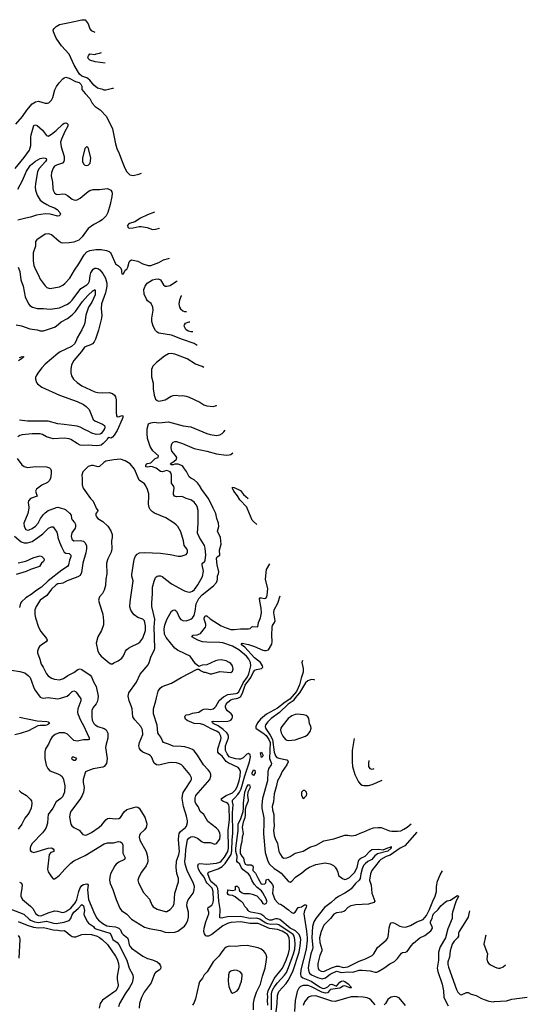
# Model space of a CAD drawing. Header units: inches. Extents: x 1173000 to 1307049, y 522583 to 678455.
# Tile 597 of 617: x 1264074 to 1270410, y 613800 to 626100. Entities that reach past the tile are written whole.
import ezdxf

# ---------------------------------------------------------------- set-up
doc = ezdxf.new("R2010")
doc.units = ezdxf.units.IN
doc.header["$MEASUREMENT"] = 0
for name, color, linetype in [('B2661', 7, 'Continuous'), ('B2662', 7, 'Continuous'), ('B2671', 7, 'Continuous')]:
    doc.layers.add(name, color=color, linetype=linetype)

msp = doc.modelspace()

# ---------------------------------------------------------------- linework, layer by layer
at = {"layer": 'B2661', "color": 5}
for points, elevation in [([(1263869, 617989), (1264077, 617957), (1264139, 617939), (1264184, 617904), (1264204, 617884), (1264246, 617766), (1264264, 617730), (1264330, 617639), (1264350, 617628), (1264370, 617624), (1264430, 617633), (1264550, 617618), (1264583, 617623), (1264665, 617650), (1264693, 617670), (1264730, 617709), (1264750, 617716), (1264770, 617708), (1264778, 617698), (1264829, 617630), (1264835, 617615), (1264836, 617590), (1264801, 617490), (1264796, 617450), (1264799, 617430), (1264831, 617350), (1264875, 617275), (1264910, 617190), (1264942, 617130), (1264942, 617110), (1264930, 617103), (1264870, 617102), (1264790, 617089), (1264770, 617090), (1264750, 617097), (1264670, 617173), (1264631, 617190), (1264610, 617193), (1264568, 617190), (1264515, 617170), (1264478, 617142), (1264456, 617110), (1264435, 617050), (1264397, 616990), (1264386, 616954), (1264388, 616870), (1264406, 616786), (1264424, 616744), (1264450, 616715), (1264550, 616680), (1264583, 616663), (1264605, 616645), (1264621, 616610), (1264638, 616530), (1264632, 616452), (1264607, 616390), (1264589, 616370), (1264530, 616330), (1264489, 616250), (1264431, 616170), (1264423, 616130), (1264419, 616061), (1264403, 616010), (1264384, 615976), (1264357, 615943), (1264230, 615810), (1264209, 615770), (1264203, 615750), (1264204, 615730), (1264210, 615716), (1264230, 615703), (1264250, 615697), (1264430, 615751), (1264470, 615753), (1264490, 615743), (1264501, 615730), (1264498, 615710), (1264463, 615697), (1264441, 615670), (1264421, 615490), (1264430, 615456), (1264470, 615391), (1264490, 615368), (1264508, 615368), (1264530, 615379), (1264570, 615413), (1264637, 615490), (1264710, 615562), (1264750, 615594), (1264890, 615661), (1265130, 615805), (1265170, 615817), (1265243, 615816), (1265305, 615835), (1265330, 615830), (1265351, 615811), (1265359, 615790), (1265362, 615690), (1265389, 615630), (1265382, 615610), (1265375, 615605), (1265310, 615576), (1265277, 615550), (1265260, 615530), (1265208, 615430), (1265197, 615390), (1265193, 615350), (1265201, 615310), (1265235, 615235), (1265278, 615110), (1265323, 615003), (1265346, 614970), (1265410, 614925), (1265470, 614864), (1265630, 614765), (1265689, 614749), (1265830, 614720), (1265890, 614702), (1265930, 614697), (1266010, 614700), (1266046, 614714), (1266130, 614776), (1266150, 614804), (1266171, 614850), (1266179, 614890), (1266181, 614950), (1266161, 615030), (1266162, 615070), (1266175, 615105), (1266227, 615170), (1266237, 615190), (1266250, 615230), (1266254, 615270), (1266245, 615310), (1266163, 615470), (1266137, 615550), (1266136, 615590), (1266144, 615650), (1266147, 615733), (1266170, 615853), (1266185, 615875), (1266209, 615891), (1266230, 615896), (1266250, 615894), (1266295, 615875), (1266350, 615830), (1266370, 615821), (1266450, 615822), (1266510, 615802), (1266530, 615810), (1266570, 615865), (1266574, 615910), (1266570, 615944), (1266550, 615981), (1266530, 616001), (1266423, 616083), (1266370, 616170), (1266327, 616210), (1266301, 616270), (1266273, 616310), (1266265, 616330), (1266263, 616377), (1266273, 616410), (1266445, 616610), (1266459, 616650), (1266459, 616670), (1266446, 616706), (1266428, 616730), (1266368, 616790), (1266292, 616912), (1266250, 616968), (1266230, 616983), (1266190, 617001), (1266136, 617016), (1266090, 617022), (1265990, 617024), (1265930, 617050), (1265868, 617070), (1265855, 617090), (1265836, 617136), (1265809, 617169), (1265798, 617190), (1265788, 617288), (1265744, 617430), (1265742, 617490), (1265774, 617590), (1265780, 617630), (1265804, 617710), (1265825, 617750), (1265851, 617770), (1265970, 617812), (1266090, 617883), (1266290, 617987), (1266310, 617987), (1266331, 617970), (1266370, 617951), (1266390, 617951), (1266450, 617930), (1266470, 617930), (1266570, 617958), (1266710, 617944), (1266730, 617961), (1266738, 617990), (1266731, 618030), (1266710, 618057), (1266690, 618072), (1266650, 618090), (1266590, 618102), (1266550, 618100), (1266516, 618090), (1266410, 618040), (1266350, 618036), (1266310, 618022), (1266305, 618025), (1266270, 618053), (1266203, 618150), (1266137, 618177), (1266044, 618224), (1266010, 618248), (1265902, 618382), (1265882, 618422), (1265878, 618490), (1265885, 618535), (1265912, 618608), (1265970, 618710), (1265990, 618725), (1266010, 618728), (1266020, 618720), (1266031, 618711), (1266070, 618626), (1266087, 618607), (1266110, 618596), (1266150, 618591), (1266190, 618601), (1266210, 618612), (1266230, 618627), (1266250, 618658), (1266263, 618710), (1266275, 618805), (1266308, 618870), (1266350, 618917), (1266491, 619029), (1266530, 619071), (1266540, 619090), (1266544, 619110), (1266542, 619150), (1266557, 619183), (1266559, 619201), (1266539, 619290), (1266530, 619370), (1266538, 619390), (1266570, 619410), (1266568, 619472), (1266587, 619550), (1266579, 619630), (1266541, 619710), (1266560, 619770), (1266557, 619810), (1266535, 619870), (1266521, 619930), (1266489, 620000)], 920), ([(1264186, 620000), (1264176, 619930), (1264126, 619810), (1264130, 619770), (1264150, 619730), (1264170, 619725), (1264190, 619728), (1264230, 619746), (1264270, 619774), (1264303, 619810), (1264335, 619870), (1264370, 619918), (1264390, 619940), (1264430, 619970), (1264514, 620000)], 940), ([(1264591, 620000), (1264624, 619990), (1264650, 619976), (1264697, 619937), (1264715, 619910), (1264722, 619870), (1264730, 619853), (1264759, 619819), (1264770, 619793), (1264771, 619770), (1264764, 619750), (1264725, 619690), (1264718, 619650), (1264724, 619610), (1264750, 619590), (1264830, 619594), (1264870, 619585), (1264890, 619567), (1264907, 619527), (1264908, 619490), (1264898, 619442), (1264860, 619310), (1264847, 619193), (1264830, 619159), (1264801, 619139), (1264668, 619090), (1264610, 619062), (1264590, 619055), (1264550, 619051), (1264530, 619040), (1264470, 618985), (1264411, 618909), (1264328, 618850), (1264278, 618770), (1264263, 618730), (1264261, 618710), (1264263, 618670), (1264272, 618630), (1264310, 618510), (1264337, 618457), (1264410, 618370), (1264417, 618350), (1264405, 618330), (1264344, 618290), (1264322, 618270), (1264307, 618250), (1264296, 618210), (1264297, 618190), (1264325, 618110), (1264340, 618050), (1264368, 618010), (1264410, 617930), (1264430, 617903), (1264470, 617873), (1264510, 617860), (1264570, 617853), (1264620, 617870), (1264674, 617906), (1264750, 617944), (1264798, 617982), (1264830, 617992), (1264850, 617984), (1264952, 617910), (1264970, 617890), (1264996, 617830), (1265029, 617770), (1265051, 617650), (1265050, 617610), (1265042, 617578), (1265027, 617553), (1264990, 617508), (1264973, 617470), (1264974, 617390), (1264980, 617350), (1264998, 617310), (1265015, 617290), (1265050, 617270), (1265130, 617246), (1265151, 617230), (1265173, 617187), (1265174, 617126), (1265152, 617050), (1265146, 617010), (1265167, 616870), (1265156, 616810), (1265130, 616772), (1265110, 616761), (1264990, 616740), (1264922, 616718), (1264897, 616703), (1264889, 616691), (1264865, 616610), (1264866, 616570), (1264877, 616510), (1264870, 616449), (1264855, 616410), (1264823, 616357), (1264720, 616220), (1264704, 616190), (1264696, 616136), (1264713, 616050), (1264726, 616030), (1264750, 616010), (1264815, 615975), (1264862, 615922), (1264890, 615912), (1264910, 615916), (1264970, 615947), (1265066, 616014), (1265098, 616042), (1265150, 616106), (1265170, 616120), (1265194, 616126), (1265270, 616119), (1265310, 616123), (1265330, 616135), (1265376, 616204), (1265410, 616233), (1265527, 616267), (1265550, 616261), (1265563, 616250), (1265636, 616136), (1265658, 616070), (1265660, 616050), (1265653, 616007), (1265630, 615978), (1265579, 615930), (1265568, 615910), (1265563, 615890), (1265574, 615850), (1265654, 615710), (1265668, 615648), (1265673, 615590), (1265670, 615569), (1265652, 615530), (1265592, 615450), (1265560, 615390), (1265550, 615350), (1265556, 615316), (1265617, 615196), (1265692, 615112), (1265721, 615041), (1265738, 615018), (1265789, 614989), (1265890, 614960), (1265910, 614960), (1265950, 614986), (1265990, 615025), (1266002, 615058), (1266008, 615190), (1266054, 615330), (1266054, 615370), (1266034, 615434), (1266025, 615510), (1266032, 615590), (1266062, 615670), (1266069, 615710), (1266055, 615855), (1266058, 615910), (1266066, 615934), (1266082, 615958), (1266142, 616010), (1266154, 616026), (1266167, 616070), (1266168, 616092), (1266157, 616150), (1266118, 616270), (1266103, 616370), (1266104, 616410), (1266115, 616445), (1266137, 616483), (1266211, 616590), (1266217, 616610), (1266216, 616630), (1266197, 616670), (1266115, 616770), (1266094, 616790), (1266070, 616804), (1266030, 616818), (1265970, 616821), (1265930, 616817), (1265810, 616786), (1265781, 616790), (1265752, 616812), (1265720, 616890), (1265703, 616910), (1265682, 616922), (1265610, 616948), (1265585, 616970), (1265570, 616995), (1265561, 617030), (1265569, 617070), (1265609, 617170), (1265608, 617230), (1265586, 617270), (1265512, 617352), (1265487, 617390), (1265476, 617490), (1265465, 617530), (1265438, 617590), (1265427, 617650), (1265437, 617690), (1265530, 617825), (1265577, 617923), (1265678, 618042), (1265691, 618069), (1265715, 618150), (1265756, 618230), (1265762, 618250), (1265750, 618510), (1265759, 618610), (1265725, 618770), (1265722, 618810), (1265733, 618930), (1265730, 619010), (1265750, 619087), (1265768, 619132), (1265790, 619148), (1265808, 619152), (1265830, 619152), (1265850, 619146), (1265970, 619054), (1266112, 618972), (1266141, 618961), (1266190, 618950), (1266210, 618952), (1266230, 618960), (1266257, 618983), (1266298, 619042), (1266354, 619146), (1266369, 619210), (1266351, 619289), (1266352, 619308), (1266383, 619337), (1266390, 619350), (1266396, 619410), (1266390, 619499), (1266382, 619530), (1266316, 619630), (1266295, 619685), (1266302, 619810), (1266300, 619970), (1266294, 620000)], 940), ([(1265030, 620000), (1265048, 619970), (1265045, 619955), (1265025, 619930), (1265026, 619910), (1265033, 619890), (1265050, 619871), (1265110, 619830), (1265173, 619773), (1265210, 619715), (1265227, 619670), (1265227, 619630), (1265218, 619590), (1265222, 619490), (1265214, 619450), (1265174, 619366), (1265158, 619310), (1265162, 619178), (1265150, 619110), (1265146, 619030), (1265127, 618973), (1265106, 618934), (1265071, 618890), (1265059, 618850), (1265070, 618802), (1265112, 618672), (1265121, 618590), (1265121, 618539), (1265095, 618470), (1265048, 618392), (1265030, 618310), (1265050, 618211), (1265070, 618173), (1265090, 618151), (1265190, 618064), (1265210, 618055), (1265230, 618055), (1265250, 618064), (1265302, 618090), (1265350, 618126), (1265370, 618152), (1265394, 618210), (1265409, 618231), (1265430, 618250), (1265468, 618272), (1265550, 618308), (1265575, 618325), (1265610, 618376), (1265643, 618470), (1265643, 618530), (1265630, 618590), (1265610, 618612), (1265550, 618632), (1265504, 618664), (1265485, 618685), (1265462, 618722), (1265447, 618767), (1265451, 618829), (1265489, 619090), (1265472, 619150), (1265472, 619170), (1265497, 619330), (1265507, 619370), (1265521, 619399), (1265538, 619422), (1265570, 619441), (1265630, 619445), (1265830, 619435), (1265950, 619420), (1266050, 619399), (1266090, 619397), (1266150, 619419), (1266165, 619435), (1266170, 619450), (1266168, 619470), (1266158, 619490), (1266128, 619530), (1266117, 619590), (1266084, 619704), (1266047, 619767), (1266028, 619790), (1266001, 619810), (1265896, 619876), (1265756, 619936), (1265730, 619954), (1265702, 619982), (1265692, 620000)], 960), ([(1267034, 619793), (1266991, 619831), (1266976, 619850), (1266912, 620000)], 880), ([(1264008, 619648), (1264090, 619578), (1264130, 619565), (1264170, 619565), (1264230, 619583), (1264302, 619630), (1264363, 619677), (1264434, 619750), (1264470, 619765), (1264490, 619763), (1264510, 619740), (1264537, 619697), (1264546, 619670), (1264551, 619630), (1264570, 619573), (1264595, 619515), (1264630, 619450), (1264650, 619438), (1264690, 619430), (1264711, 619411), (1264712, 619390), (1264697, 619350), (1264684, 619290), (1264670, 619270), (1264598, 619222), (1264428, 619092), (1264345, 619010), (1264276, 618964), (1264230, 618926), (1264150, 618879), (1264094, 618830), (1264082, 618810), (1264070, 618759)], 920), ([(1264054, 619314), (1264150, 619335), (1264250, 619380), (1264330, 619402), (1264350, 619395), (1264375, 619370), (1264379, 619350), (1264369, 619331), (1264344, 619310), (1264319, 619270), (1264310, 619265), (1264210, 619230), (1264154, 619206), (1264030, 619170)], 880), ([(1267172, 613790), (1267165, 613850), (1267170, 613890), (1267168, 613930), (1267176, 613970), (1267250, 614122), (1267353, 614250), (1267399, 614350), (1267430, 614435), (1267440, 614490), (1267441, 614590), (1267436, 614630), (1267429, 614650), (1267415, 614670), (1267391, 614690), (1267350, 614714), (1267290, 614733), (1267190, 614748), (1267050, 614809), (1266950, 614810), (1266830, 614830), (1266710, 614821), (1266669, 614809), (1266610, 614781), (1266470, 614674), (1266430, 614653), (1266410, 614652), (1266396, 614656), (1266379, 614679), (1266373, 614710), (1266376, 614750), (1266395, 614830), (1266434, 614930), (1266434, 614950), (1266424, 614990), (1266428, 615010), (1266470, 615040), (1266490, 615070), (1266493, 615107), (1266489, 615210), (1266475, 615250), (1266412, 615312), (1266401, 615330), (1266378, 615390), (1266327, 615450), (1266305, 615490), (1266296, 615530), (1266307, 615553), (1266322, 615558), (1266410, 615552), (1266530, 615563), (1266570, 615576), (1266590, 615590), (1266630, 615638), (1266671, 615709), (1266681, 615750), (1266677, 615970), (1266694, 616110), (1266689, 616269), (1266684, 616290), (1266672, 616310), (1266650, 616323), (1266614, 616334), (1266591, 616350), (1266592, 616370), (1266650, 616407), (1266730, 616440), (1266770, 616485), (1266793, 616530), (1266814, 616590), (1266825, 616650), (1266828, 616710), (1266819, 616739), (1266800, 616760), (1266676, 616816), (1266650, 616833), (1266601, 616901), (1266565, 616930), (1266548, 616950), (1266545, 616990), (1266586, 617110), (1266589, 617130), (1266586, 617150), (1266562, 617190), (1266530, 617214), (1266463, 617243), (1266372, 617292), (1266330, 617304), (1266250, 617309), (1266165, 617345), (1266143, 617363), (1266134, 617390), (1266138, 617402), (1266150, 617416), (1266190, 617421), (1266230, 617438), (1266310, 617449), (1266350, 617480), (1266370, 617489), (1266410, 617491), (1266450, 617483), (1266490, 617493), (1266510, 617506), (1266520, 617520), (1266563, 617597), (1266617, 617643), (1266671, 617669), (1266770, 617681), (1266790, 617688), (1266810, 617705), (1266865, 617815), (1266916, 617890), (1266933, 617930), (1266959, 618030), (1266956, 618070), (1266934, 618110), (1266903, 618150), (1266810, 618229), (1266730, 618273), (1266610, 618315), (1266570, 618321), (1266410, 618324), (1266355, 618330), (1266299, 618350), (1266221, 618390), (1266240, 618410), (1266290, 618415), (1266329, 618431), (1266392, 618510), (1266399, 618530), (1266398, 618550), (1266377, 618610), (1266377, 618623), (1266390, 618655), (1266410, 618651), (1266450, 618615), (1266590, 618528), (1266650, 618502), (1266710, 618484), (1266750, 618481), (1266830, 618490), (1266929, 618491), (1266950, 618496), (1266970, 618515), (1266982, 618518), (1267045, 618515), (1267055, 618570), (1267079, 618630), (1267091, 618689), (1267088, 618750), (1267070, 618838), (1267068, 618872), (1267070, 618876), (1267090, 618878), (1267130, 618869), (1267147, 618873), (1267159, 618890), (1267163, 618910), (1267169, 618990), (1267141, 619110), (1267155, 619230), (1267196, 619302)], 880), ([(1267216, 613730), (1267217, 613930), (1267227, 613970), (1267250, 614013), (1267290, 614069), (1267378, 614162), (1267403, 614197), (1267430, 614258), (1267493, 614430), (1267506, 614490), (1267511, 614550), (1267509, 614610), (1267500, 614650), (1267487, 614670), (1267462, 614690), (1267310, 614791), (1267280, 614800), (1267210, 614795), (1267170, 614804), (1267139, 614819), (1267070, 614864), (1267030, 614874), (1266950, 614871), (1266830, 614895), (1266669, 614891), (1266590, 614876), (1266570, 614882), (1266577, 614990), (1266559, 615090), (1266553, 615210), (1266547, 615247), (1266533, 615273), (1266470, 615326), (1266450, 615350), (1266422, 615430), (1266430, 615450), (1266550, 615494), (1266599, 615521), (1266639, 615561), (1266713, 615670), (1266723, 615717), (1266725, 615855), (1266732, 615932), (1266728, 616190), (1266739, 616290), (1266729, 616330), (1266730, 616350), (1266761, 616379), (1266797, 616423), (1266816, 616450), (1266836, 616490), (1266885, 616655), (1266943, 616830), (1266954, 616890), (1266950, 616917), (1266930, 616934), (1266910, 616926), (1266861, 616879), (1266830, 616864), (1266810, 616861), (1266770, 616865), (1266710, 616882), (1266690, 616893), (1266662, 616930), (1266644, 616970), (1266641, 616990), (1266644, 617030), (1266678, 617130), (1266679, 617150), (1266673, 617173), (1266661, 617190), (1266612, 617232), (1266550, 617277), (1266489, 617310), (1266483, 617323), (1266471, 617330), (1266490, 617339), (1266550, 617335), (1266670, 617339), (1266690, 617342), (1266710, 617351), (1266724, 617370), (1266730, 617388), (1266729, 617410), (1266714, 617430), (1266666, 617466), (1266649, 617489), (1266642, 617510), (1266642, 617530), (1266649, 617551), (1266670, 617576), (1266710, 617602), (1266730, 617610), (1266797, 617623), (1266830, 617643), (1266853, 617687), (1266890, 617786), (1266957, 617883), (1266990, 617952), (1267010, 617973), (1267030, 617983), (1267090, 617996), (1267107, 618010), (1267103, 618030), (1267078, 618070), (1267005, 618130), (1266882, 618262), (1266841, 618290), (1266841, 618299), (1266850, 618310), (1266930, 618297), (1267004, 618270), (1267110, 618223), (1267130, 618218), (1267150, 618219), (1267178, 618230), (1267222, 618298), (1267227, 618333), (1267219, 618410), (1267223, 618510), (1267229, 618531), (1267256, 618570), (1267264, 618590), (1267245, 618690), (1267250, 618730), (1267297, 618810), (1267326, 618902)], 860), ([(1267604, 618094), (1267596, 618070), (1267614, 617994), (1267614, 617950), (1267586, 617874), (1267566, 617790), (1267530, 617709), (1267445, 617610), (1267386, 617574), (1267290, 617498), (1267156, 617424), (1267078, 617362), (1267042, 617318), (1267020, 617270), (1267022, 617250), (1267036, 617236), (1267110, 617193), (1267150, 617157), (1267184, 617110), (1267198, 617070), (1267197, 616970), (1267190, 616870), (1267217, 616810), (1267213, 616790), (1267184, 616750), (1267171, 616710), (1267166, 616590), (1267103, 616370), (1267095, 616290), (1267097, 616250), (1267121, 616130), (1267123, 616070), (1267116, 615930), (1267136, 615696), (1267171, 615590), (1267191, 615551), (1267250, 615497), (1267304, 615464), (1267337, 615437), (1267430, 615333), (1267450, 615326), (1267470, 615338), (1267517, 615390), (1267596, 615444), (1267650, 615489), (1267690, 615513), (1267770, 615546), (1267887, 615567), (1267950, 615556), (1267992, 615532), (1268010, 615515), (1268036, 615470), (1268044, 615450), (1268051, 615410), (1268104, 615370), (1268130, 615361), (1268150, 615362), (1268190, 615384), (1268254, 615446), (1268287, 615510), (1268303, 615590), (1268313, 615610), (1268330, 615624), (1268386, 615650), (1268450, 615717), (1268470, 615733), (1268550, 615737), (1268610, 615730), (1268670, 615755), (1268699, 615761), (1268712, 615770), (1268711, 615750), (1268670, 615715), (1268539, 615681), (1268505, 615655), (1268470, 615611), (1268418, 615582), (1268384, 615556), (1268366, 615534), (1268348, 615492), (1268331, 615430), (1268322, 615370), (1268310, 615349), (1268266, 615310), (1268210, 615244), (1268190, 615226), (1268130, 615188), (1268052, 615148), (1268010, 615119), (1267962, 615070), (1267880, 615010), (1267769, 614871), (1267745, 614830), (1267728, 614770), (1267721, 614630), (1267732, 614510), (1267730, 614490), (1267707, 614430), (1267681, 614310), (1267676, 614250), (1267682, 614210), (1267692, 614190), (1267716, 614170), (1267790, 614133), (1267850, 614118), (1267890, 614129), (1267950, 614175), (1268030, 614212), (1268090, 614199), (1268170, 614207), (1268230, 614203), (1268310, 614225), (1268350, 614228), (1268450, 614218), (1268510, 614202), (1268530, 614202), (1268550, 614209), (1268618, 614250), (1268694, 614306), (1268750, 614336), (1268788, 614372), (1268840, 614440), (1268850, 614447), (1268890, 614453), (1268910, 614460), (1268959, 614530), (1268990, 614565), (1269068, 614632), (1269130, 614658), (1269204, 614716), (1269226, 614750), (1269223, 614770), (1269200, 614810), (1269200, 614830), (1269223, 614877), (1269230, 614910), (1269240, 614930), (1269297, 614983), (1269330, 615029), (1269390, 615082), (1269410, 615093), (1269450, 615101), (1269530, 615157), (1269538, 615158), (1269550, 615150), (1269518, 615081), (1269477, 614950), (1269472, 614930), (1269470, 614870), (1269418, 614742), (1269387, 614630), (1269323, 614517), (1269302, 614450), (1269301, 614350), (1269285, 614250), (1269294, 614210), (1269347, 614050), (1269362, 613970), (1269368, 613890), (1269385, 613850), (1269422, 613782)], 860), ([(1267758, 617851), (1267750, 617854), (1267717, 617857), (1267690, 617851), (1267670, 617843), (1267643, 617817), (1267568, 617690), (1267511, 617630), (1267488, 617592), (1267426, 617550), (1267316, 617444), (1267211, 617369), (1267172, 617330), (1267143, 617290), (1267138, 617270), (1267142, 617250), (1267202, 617162), (1267229, 617109), (1267249, 616949), (1267265, 616905), (1267285, 616885), (1267310, 616874), (1267410, 616854), (1267416, 616850), (1267423, 616830), (1267406, 616790), (1267350, 616710), (1267324, 616650), (1267290, 616590), (1267276, 616516), (1267250, 616430), (1267240, 616330), (1267226, 616270), (1267229, 616230), (1267244, 616170), (1267244, 616090), (1267250, 616030), (1267243, 615970), (1267249, 615910), (1267261, 615870), (1267291, 615810), (1267310, 615710), (1267327, 615670), (1267350, 615640), (1267370, 615626), (1267410, 615631), (1267450, 615647), (1267510, 615687), (1267610, 615715), (1267697, 615763), (1267775, 615790), (1267870, 615844), (1267993, 615867), (1268134, 615914), (1268170, 615914), (1268210, 615903), (1268270, 615911), (1268322, 615938), (1268370, 615955), (1268443, 615990), (1268490, 616004), (1268550, 616010), (1268587, 616007), (1268688, 615968), (1268718, 615962), (1268790, 615962), (1268830, 615969), (1268870, 615987), (1268910, 616013), (1268960, 616056)], 880), ([(1264070, 617388), (1264290, 617343), (1264414, 617334), (1264429, 617330), (1264444, 617310), (1264419, 617290), (1264390, 617282), (1264330, 617282), (1264302, 617278), (1264184, 617216), (1264079, 617181), (1264013, 617167)], 880), ([(1268248, 617120), (1268222, 616970), (1268222, 616830), (1268229, 616770), (1268257, 616670), (1268301, 616581), (1268329, 616549), (1268350, 616537), (1268370, 616532), (1268426, 616534), (1268474, 616546), (1268597, 616598)], 920), ([(1268431, 616847), (1268427, 616810), (1268429, 616769), (1268445, 616745), (1268470, 616738), (1268490, 616742), (1268498, 616747)], 940), ([(1267274, 613706), (1267288, 613812), (1267290, 613910), (1267310, 613960), (1267399, 614061), (1267424, 614096), (1267482, 614210), (1267560, 614450), (1267575, 614530), (1267581, 614610), (1267577, 614630), (1267561, 614670), (1267539, 614699), (1267516, 614716), (1267450, 614750), (1267319, 614859), (1267290, 614869), (1267270, 614869), (1267250, 614865), (1267221, 614850), (1267190, 614849), (1267152, 614870), (1267122, 614902), (1267085, 614925), (1267050, 614935), (1266958, 614950), (1266938, 614958), (1266924, 614970), (1266912, 614992), (1266883, 615023), (1266863, 615063), (1266844, 615084), (1266829, 615090), (1266763, 615143), (1266730, 615158), (1266690, 615163), (1266675, 615170), (1266666, 615186), (1266670, 615231), (1266730, 615223), (1266766, 615230), (1266766, 615274), (1266790, 615274), (1266810, 615254), (1266811, 615230), (1266817, 615217), (1266850, 615191), (1266870, 615186), (1266944, 615184), (1266977, 615177), (1267035, 615155), (1267083, 615103), (1267110, 615058), (1267130, 615052), (1267155, 615065), (1267160, 615080), (1267162, 615090), (1267156, 615096), (1267154, 615110), (1267110, 615193), (1267090, 615217), (1267039, 615259), (1267001, 615301), (1266971, 615350), (1266948, 615410), (1266930, 615430), (1266861, 615481), (1266843, 615503), (1266820, 615550), (1266794, 615574), (1266786, 615590), (1266787, 615650), (1266771, 615710), (1266770, 615750), (1266799, 615970), (1266799, 616050), (1266808, 616072), (1266831, 616109), (1266863, 616210), (1266869, 616251), (1266869, 616311), (1266885, 616450), (1266910, 616517), (1266930, 616545), (1266941, 616541), (1266949, 616510), (1266921, 616450), (1266918, 616410), (1266927, 616350), (1266923, 616330), (1266896, 616270), (1266886, 616234), (1266889, 616169), (1266885, 616130), (1266865, 616075), (1266851, 616011), (1266861, 615930), (1266850, 615890), (1266846, 615830), (1266834, 615790), (1266825, 615730), (1266824, 615684), (1266845, 615650), (1266866, 615626), (1266875, 615585), (1266890, 615550), (1266910, 615544), (1266964, 615544), (1266983, 615530), (1266988, 615510), (1266982, 615490), (1266984, 615470), (1267018, 615438), (1267049, 615370), (1267086, 615306), (1267110, 615300), (1267135, 615305), (1267144, 615316), (1267150, 615354), (1267170, 615362), (1267230, 615298), (1267238, 615270), (1267229, 615190), (1267259, 615110), (1267290, 615072), (1267310, 615057), (1267331, 615050), (1267364, 615030), (1267399, 614999), (1267430, 614981), (1267465, 614945), (1267490, 614939), (1267511, 614949), (1267550, 615011), (1267590, 615019), (1267630, 615042), (1267650, 615041), (1267654, 615034), (1267650, 615010), (1267627, 614973), (1267619, 614930), (1267652, 614712), (1267661, 614630), (1267661, 614599), (1267649, 614490), (1267583, 614230), (1267578, 614178), (1267584, 614150), (1267609, 614129), (1267710, 614090), (1267817, 614017), (1267850, 614001), (1267870, 613998), (1267896, 614004), (1267921, 614019), (1267950, 614048), (1267970, 614050), (1268030, 614028), (1268070, 614075), (1268090, 614088), (1268110, 614093), (1268130, 614085), (1268175, 614055), (1268215, 614010), (1268210, 614005), (1268195, 614005), (1268130, 614030), (1268113, 614027), (1268070, 614003), (1267955, 613985), (1267943, 613977), (1267915, 613945), (1267890, 613939), (1267844, 613950), (1267717, 614017), (1267674, 614034), (1267610, 614036), (1267577, 614023), (1267558, 614002), (1267538, 613962), (1267514, 613846), (1267504, 613710)], 840), ([(1264067, 616470), (1264087, 616450), (1264157, 616410), (1264204, 616364), (1264221, 616341), (1264226, 616310), (1264217, 616250), (1264196, 616204), (1264175, 616170), (1264136, 616124), (1264099, 616050), (1264053, 615987)], 880), ([(1269030, 615951), (1269029, 615951), (1268880, 615780), (1268824, 615750), (1268697, 615663), (1268650, 615647), (1268580, 615610), (1268560, 615590), (1268470, 615470), (1268452, 615428), (1268442, 615350), (1268460, 615290), (1268469, 615190), (1268505, 615090), (1268495, 615070), (1268427, 615053), (1268270, 615041), (1268208, 615030), (1268170, 615010), (1268132, 614968), (1268120, 614960), (1268090, 614951), (1268030, 614942), (1267994, 614926), (1267952, 614870), (1267870, 614790), (1267836, 614710), (1267816, 614630), (1267822, 614570), (1267845, 614490), (1267845, 614470), (1267821, 614410), (1267795, 614310), (1267794, 614270), (1267798, 614250), (1267809, 614230), (1267835, 614215), (1267870, 614211), (1267966, 614254), (1268030, 614275), (1268056, 614276), (1268110, 614261), (1268171, 614269), (1268310, 614338), (1268390, 614368), (1268472, 614410), (1268494, 614430), (1268539, 614510), (1268650, 614601), (1268670, 614627), (1268679, 614670), (1268684, 614756), (1268698, 614802), (1268710, 614817), (1268730, 614820), (1268750, 614814), (1268818, 614778), (1268850, 614769), (1268890, 614765), (1268950, 614784), (1269030, 614829), (1269110, 614861), (1269150, 614910), (1269190, 614983), (1269230, 615090), (1269259, 615150), (1269275, 615210), (1269277, 615270), (1269290, 615339), (1269322, 615418), (1269353, 615468)], 880), ([(1264070, 615324), (1264094, 615314), (1264104, 615290), (1264101, 615250), (1264086, 615170), (1264086, 615150), (1264094, 615130), (1264109, 615109), (1264210, 615025), (1264236, 614996), (1264277, 614930), (1264310, 614908), (1264330, 614906), (1264350, 614910), (1264430, 614942), (1264510, 614966), (1264544, 614964), (1264606, 614946), (1264630, 614949), (1264650, 614959), (1264710, 615003), (1264772, 615070), (1264787, 615110), (1264810, 615210), (1264830, 615256), (1264850, 615284), (1264870, 615298), (1264910, 615307), (1264920, 615300), (1264927, 615287), (1264921, 615230), (1264934, 615110), (1265007, 614930), (1265037, 614877), (1265058, 614850), (1265110, 614810), (1265162, 614782), (1265190, 614775), (1265269, 614769), (1265313, 614753), (1265332, 614730), (1265349, 614690), (1265364, 614670), (1265420, 614630), (1265428, 614610), (1265442, 614542), (1265450, 614525), (1265470, 614502), (1265610, 614401), (1265670, 614373), (1265730, 614355), (1265790, 614330), (1265816, 614310), (1265829, 614290), (1265836, 614270), (1265830, 614243), (1265815, 614225), (1265770, 614196), (1265758, 614182), (1265715, 614070), (1265627, 613950), (1265594, 613886), (1265571, 613810), (1265565, 613750)], 880), ([(1263962, 614990), (1264127, 614927), (1264190, 614863), (1264209, 614849), (1264258, 614830), (1264310, 614822), (1264410, 614840), (1264495, 614815), (1264530, 614809), (1264630, 614825), (1264690, 614846), (1264710, 614870), (1264724, 614910), (1264749, 614950), (1264804, 614996), (1264850, 615046), (1264870, 615032), (1264876, 615010), (1264881, 614970), (1264876, 614930), (1264879, 614910), (1264919, 614830), (1264933, 614813), (1264968, 614790), (1264993, 614770), (1265007, 614750), (1265022, 614742), (1265197, 614690), (1265213, 614673), (1265238, 614610), (1265290, 614570), (1265309, 614549), (1265409, 614350), (1265438, 614250), (1265486, 614170), (1265492, 614130), (1265479, 614070), (1265446, 614010), (1265389, 613930), (1265321, 613810), (1265308, 613770)], 860), ([(1269688, 614967), (1269683, 614950), (1269673, 614890), (1269559, 614710), (1269552, 614690), (1269549, 614650), (1269539, 614630), (1269495, 614590), (1269472, 614550), (1269447, 614470), (1269440, 614390), (1269419, 614330), (1269418, 614298), (1269425, 614265), (1269526, 613986), (1269544, 613950), (1269570, 613923), (1269590, 613920), (1269650, 613946), (1269670, 613946), (1269710, 613927), (1269770, 613909), (1269830, 613876), (1269870, 613860), (1269930, 613840), (1269988, 613832), (1270000, 613833)], 880), ([(1264054, 614834), (1264167, 614787), (1264244, 614764), (1264310, 614756), (1264370, 614758), (1264410, 614752), (1264490, 614729), (1264548, 614728), (1264590, 614719), (1264630, 614721), (1264650, 614711), (1264703, 614663), (1264727, 614647), (1264750, 614641), (1264776, 614644), (1264850, 614673), (1264890, 614678), (1264970, 614670), (1265039, 614650), (1265070, 614635), (1265104, 614610), (1265170, 614546), (1265270, 614403), (1265290, 614364), (1265307, 614310), (1265312, 614270), (1265290, 614150), (1265290, 614110), (1265302, 614042), (1265302, 614030), (1265290, 613997), (1265272, 613970), (1265250, 613950), (1265109, 613850), (1265080, 613810), (1265065, 613750)], 840), ([(1264065, 614375), (1264078, 614610), (1264074, 614634), (1264060, 614660)], 840), ([(1269891, 614663), (1269889, 614650), (1269869, 614550), (1269912, 614430), (1269906, 614370), (1269914, 614330), (1269929, 614310), (1269950, 614295), (1270000, 614270)], 920), ([(1266990, 613732), (1266993, 613813), (1267005, 613875), (1267030, 613950), (1267081, 614050), (1267104, 614150), (1267136, 614250), (1267152, 614332), (1267157, 614390), (1267147, 614430), (1267122, 614462), (1267089, 614489), (1267050, 614506), (1266914, 614534), (1266830, 614531), (1266770, 614523), (1266690, 614527), (1266650, 614514), (1266630, 614497), (1266608, 614472), (1266559, 614401), (1266490, 614329), (1266415, 614205), (1266377, 614170), (1266355, 614125), (1266320, 614080), (1266308, 614052), (1266267, 613870), (1266250, 613824), (1266230, 613790)], 920), ([(1268510, 613795), (1268456, 613856), (1268438, 613870), (1268410, 613881), (1268361, 613890), (1268295, 613895), (1268210, 613892), (1268010, 613833), (1267970, 613839), (1267770, 613904), (1267710, 613900), (1267687, 613893), (1267664, 613876), (1267628, 613832), (1267610, 613787)], 860), ([(1268890, 613786), (1268810, 613879), (1268775, 613895), (1268750, 613897), (1268710, 613890), (1268690, 613878), (1268670, 613859), (1268641, 613810), (1268625, 613795)], 860)]:
    msp.add_lwpolyline(points, dxfattribs=dict(at, elevation=elevation))
for points, elevation in [([(1267543, 617423), (1267510, 617420), (1267470, 617404), (1267426, 617370), (1267346, 617270), (1267334, 617250), (1267329, 617230), (1267337, 617190), (1267357, 617150), (1267390, 617107), (1267410, 617099), (1267430, 617097), (1267510, 617104), (1267641, 617150), (1267670, 617170), (1267698, 617210), (1267710, 617250), (1267708, 617270), (1267690, 617310), (1267683, 617370), (1267672, 617392), (1267648, 617408), (1267616, 617416)], 920), ([(1264750, 616889), (1264730, 616888), (1264721, 616870), (1264730, 616861), (1264750, 616851), (1264770, 616852), (1264788, 616870)], 940), ([(1267090, 616884), (1267078, 616942), (1267090, 616950), (1267112, 616910), (1267110, 616899)], 840), ([(1266990, 616658), (1266975, 616675), (1266975, 616690), (1266990, 616728), (1267007, 616727), (1267013, 616690)], 840), ([(1267610, 616472), (1267591, 616450), (1267591, 616410), (1267610, 616371), (1267630, 616384), (1267652, 616410), (1267657, 616430), (1267655, 616450), (1267631, 616471)], 920), ([(1266750, 614227), (1266710, 614216), (1266690, 614199), (1266679, 614170), (1266674, 614090), (1266683, 614023), (1266712, 613950), (1266730, 613941), (1266750, 613947), (1266789, 613970), (1266810, 613998), (1266844, 614090), (1266852, 614150), (1266850, 614175), (1266825, 614205), (1266790, 614222)], 940)]:
    msp.add_lwpolyline(points, close=True, dxfattribs=dict(at, elevation=elevation))
at = {"layer": 'B2662', "color": 5}
for points, elevation in [([(1265244, 625242), (1265230, 625240), (1265150, 625218), (1265130, 625220), (1265110, 625229), (1265045, 625244), (1265001, 625281), (1264950, 625345), (1264930, 625363), (1264910, 625374), (1264850, 625395), (1264819, 625419), (1264754, 625534), (1264690, 625670), (1264595, 625775), (1264530, 625870), (1264494, 625950), (1264493, 625970), (1264505, 625990), (1264530, 626016), (1264570, 626039), (1264610, 626050), (1264696, 626064), (1264850, 626100), (1264890, 626099), (1264928, 626050), (1264950, 625987), (1264965, 625965), (1265010, 625944), (1265011, 625944)], 980), ([(1265139, 625559), (1265014, 625574), (1264950, 625594), (1264931, 625611), (1264926, 625634), (1264932, 625650), (1264948, 625672), (1265010, 625666), (1265030, 625676), (1265070, 625683), (1265095, 625692)], 960), ([(1264025, 624795), (1264110, 624890), (1264163, 624970), (1264231, 625049), (1264270, 625075), (1264310, 625082), (1264390, 625059), (1264422, 625058), (1264437, 625063), (1264470, 625095), (1264486, 625130), (1264514, 625226), (1264534, 625266), (1264565, 625310), (1264610, 625362), (1264630, 625376), (1264650, 625382), (1264690, 625372), (1264770, 625330), (1264815, 625315), (1264837, 625297), (1264848, 625270), (1264851, 625230), (1264890, 625178), (1264950, 625118), (1264979, 625059), (1265017, 625017), (1265076, 624976), (1265156, 624890), (1265230, 624738), (1265269, 624550), (1265287, 624490), (1265316, 624430), (1265343, 624350), (1265385, 624245), (1265410, 624201), (1265438, 624170), (1265450, 624162), (1265490, 624155), (1265561, 624170), (1265594, 624183)], 980), ([(1264019, 624241), (1264130, 624377), (1264196, 624470), (1264212, 624528), (1264212, 624630), (1264217, 624663), (1264250, 624778), (1264270, 624788), (1264290, 624779), (1264359, 624719), (1264410, 624653), (1264430, 624647), (1264470, 624670), (1264530, 624718), (1264610, 624795), (1264630, 624809), (1264650, 624814), (1264665, 624805), (1264674, 624794), (1264676, 624770), (1264637, 624703), (1264595, 624610), (1264584, 624570), (1264590, 624513), (1264629, 624390), (1264629, 624350), (1264623, 624330), (1264607, 624310), (1264535, 624285), (1264509, 624270), (1264490, 624247), (1264470, 624190), (1264468, 624150), (1264484, 624070), (1264489, 623990), (1264493, 623970), (1264510, 623938), (1264530, 623921), (1264550, 623917), (1264610, 623924), (1264640, 623920), (1264670, 623906), (1264730, 623858), (1264750, 623848), (1264770, 623844), (1264790, 623848), (1264830, 623870), (1264930, 623956), (1264950, 623967), (1264990, 623979), (1265070, 623981), (1265170, 623992), (1265210, 623970), (1265224, 623950), (1265229, 623930), (1265224, 623890), (1265203, 623790), (1265174, 623690), (1265151, 623650), (1265101, 623599), (1265070, 623579), (1264997, 623543), (1264928, 623492), (1264852, 623388), (1264810, 623348), (1264790, 623336), (1264750, 623322), (1264690, 623311), (1264610, 623307), (1264590, 623313), (1264568, 623328), (1264470, 623412), (1264450, 623423), (1264430, 623425), (1264390, 623422), (1264287, 623350), (1264271, 623330), (1264269, 623270), (1264240, 623190), (1264240, 623090), (1264250, 623030), (1264265, 622990), (1264308, 622910), (1264330, 622857), (1264390, 622774), (1264414, 622754), (1264450, 622741), (1264570, 622764), (1264610, 622782), (1264636, 622804), (1264699, 622870), (1264757, 622970), (1264813, 623050), (1264877, 623163), (1264910, 623199), (1264950, 623219), (1265026, 623230), (1265090, 623229), (1265156, 623216), (1265190, 623204), (1265209, 623189), (1265216, 623176), (1265270, 623051), (1265307, 623027), (1265335, 622995), (1265346, 622970), (1265343, 622950), (1265350, 622926), (1265370, 622925), (1265388, 622970), (1265410, 622985), (1265423, 623010), (1265441, 623070), (1265450, 623087), (1265470, 623099), (1265550, 623082), (1265610, 623049), (1265678, 623030), (1265710, 623029), (1265810, 623069), (1265870, 623102), (1265930, 623118), (1265945, 623120)], 960), ([(1264050, 623985), (1264108, 624090), (1264158, 624210), (1264210, 624282), (1264270, 624333), (1264330, 624365), (1264370, 624373), (1264392, 624372), (1264405, 624365), (1264407, 624350), (1264394, 624330), (1264317, 624243), (1264296, 624204), (1264270, 624050), (1264266, 624010), (1264269, 623969), (1264290, 623910), (1264330, 623847), (1264361, 623821), (1264411, 623790), (1264450, 623771), (1264510, 623750), (1264542, 623730), (1264573, 623690), (1264583, 623670), (1264579, 623661), (1264568, 623652), (1264550, 623648), (1264452, 623672), (1264390, 623676), (1264283, 623657), (1264210, 623632), (1264150, 623623), (1264050, 623595)], 940), ([(1265755, 623695), (1265670, 623664), (1265580, 623620), (1265510, 623574), (1265444, 623556), (1265430, 623547), (1265421, 623530), (1265423, 623510), (1265430, 623500), (1265438, 623498), (1265490, 623499), (1265565, 623515), (1265590, 623516), (1265664, 623504), (1265730, 623479), (1265770, 623483), (1265820, 623498)], 980), ([(1264056, 623010), (1264076, 622956), (1264089, 622850), (1264117, 622770), (1264140, 622640), (1264184, 622550), (1264202, 622530), (1264234, 622510), (1264290, 622494), (1264370, 622494), (1264455, 622485), (1264570, 622500), (1264670, 622546), (1264704, 622570), (1264730, 622597), (1264837, 622743), (1264910, 622789), (1264931, 622809), (1264945, 622835), (1264954, 622906), (1264963, 622937), (1264990, 622985), (1265010, 622997), (1265030, 622998), (1265050, 622991), (1265074, 622974), (1265111, 622930), (1265146, 622870), (1265161, 622810), (1265162, 622770), (1265146, 622690), (1265094, 622550), (1265089, 622490), (1265097, 622410), (1265094, 622370), (1265057, 622223), (1265021, 622110), (1265005, 622075), (1264984, 622050), (1264950, 622034), (1264910, 622024), (1264883, 622010), (1264845, 621955), (1264750, 621843), (1264721, 621790), (1264712, 621730), (1264712, 621690), (1264721, 621650), (1264744, 621610), (1264789, 621569), (1264850, 621527), (1265010, 621453), (1265050, 621443), (1265103, 621437), (1265190, 621445), (1265230, 621431), (1265257, 621410), (1265270, 621390), (1265279, 621350), (1265276, 621196), (1265282, 621150), (1265290, 621139), (1265318, 621142), (1265350, 621156), (1265362, 621150), (1265361, 621130), (1265353, 621110), (1265292, 620968), (1265252, 620908), (1265230, 620884), (1265210, 620873), (1265190, 620881), (1265170, 620867), (1265164, 620856), (1265114, 620806), (1265090, 620787), (1265070, 620780), (1265030, 620776), (1264930, 620786), (1264870, 620782), (1264830, 620786), (1264790, 620804), (1264710, 620857), (1264690, 620865), (1264630, 620874), (1264490, 620865), (1264410, 620890), (1264358, 620918), (1264327, 620927), (1264230, 620928), (1264106, 620914), (1264075, 620905), (1264049, 620891)], 940), ([(1266288, 622030), (1266250, 622055), (1266105, 622105), (1265970, 622161), (1265810, 622185), (1265790, 622196), (1265770, 622218), (1265738, 622270), (1265723, 622330), (1265724, 622370), (1265739, 622470), (1265734, 622510), (1265714, 622554), (1265670, 622590), (1265656, 622610), (1265628, 622670), (1265624, 622730), (1265638, 622770), (1265665, 622810), (1265731, 622849), (1265770, 622861), (1265802, 622862), (1265831, 622851), (1265870, 622787), (1265890, 622773), (1265910, 622770), (1265950, 622781), (1266030, 622832), (1266038, 622835)], 940), ([(1264030, 622290), (1264096, 622276), (1264200, 622240), (1264290, 622226), (1264330, 622215), (1264370, 622214), (1264510, 622261), (1264530, 622272), (1264590, 622327), (1264670, 622368), (1264730, 622412), (1264770, 622453), (1264859, 622581), (1264924, 622656), (1264990, 622716), (1265001, 622719), (1265010, 622729), (1265016, 622716), (1265015, 622665), (1264974, 622570), (1264932, 622510), (1264899, 622410), (1264887, 622313), (1264879, 622290), (1264850, 622228), (1264792, 622128), (1264779, 622090), (1264759, 622050), (1264722, 622018), (1264579, 621950), (1264550, 621932), (1264390, 621795), (1264350, 621753), (1264310, 621697), (1264281, 621650), (1264272, 621630), (1264269, 621610), (1264282, 621570), (1264295, 621550), (1264350, 621510), (1264570, 621410), (1264793, 621330), (1264870, 621293), (1264905, 621270), (1264940, 621230), (1264990, 621106), (1265010, 621090), (1265108, 621048), (1265133, 621030), (1265136, 621010), (1265131, 620991), (1265109, 620950), (1265090, 620930), (1265077, 620923), (1265030, 620918), (1264976, 620936), (1264930, 620961), (1264881, 620981), (1264830, 621011), (1264790, 621023), (1264690, 621033), (1264630, 621045), (1264550, 621051), (1264430, 621084), (1264170, 621084), (1264070, 621096)], 920), ([(1266093, 622656), (1266090, 622650), (1266070, 622597), (1266062, 622550), (1266070, 622511), (1266080, 622490), (1266110, 622463), (1266130, 622457), (1266155, 622456)], 940), ([(1266234, 622202), (1266210, 622201), (1266175, 622210), (1266146, 622230), (1266127, 622270), (1266130, 622290), (1266143, 622310), (1266190, 622327), (1266196, 622326)], 920), ([(1265970, 621932), (1265930, 621928), (1265882, 621898), (1265781, 621819), (1265735, 621770), (1265718, 621730), (1265717, 621637), (1265741, 621561), (1265741, 621490), (1265752, 621410), (1265770, 621361), (1265790, 621342), (1265810, 621336), (1265830, 621338), (1265890, 621352), (1265964, 621396), (1265990, 621406), (1266030, 621409), (1266070, 621403), (1266110, 621407), (1266150, 621399), (1266190, 621385), (1266321, 621321), (1266370, 621290), (1266410, 621278), (1266490, 621269), (1266530, 621282), (1266532, 621285)], 960), ([(1266373, 621757), (1266350, 621769), (1266270, 621798), (1266163, 621863), (1266010, 621924), (1265970, 621932)], 960), ([(1264070, 621879), (1264094, 621890), (1264113, 621893), (1264126, 621890), (1264114, 621886), (1264109, 621870), (1264060, 621840)], 880), ([(1266294, 620000), (1266292, 620010), (1266278, 620038), (1266250, 620075), (1266210, 620102), (1266150, 620120), (1266110, 620138), (1266090, 620142), (1266030, 620138), (1266004, 620150), (1265992, 620170), (1265992, 620190), (1266003, 620250), (1265997, 620270), (1265970, 620310), (1265969, 620410), (1265966, 620430), (1265952, 620450), (1265910, 620467), (1265850, 620453), (1265830, 620455), (1265776, 620496), (1265730, 620514), (1265710, 620518), (1265670, 620510), (1265650, 620513), (1265646, 620530), (1265658, 620550), (1265670, 620557), (1265710, 620564), (1265763, 620617), (1265800, 620630), (1265806, 620650), (1265735, 620715), (1265704, 620770), (1265670, 620870), (1265663, 620930), (1265663, 620990), (1265683, 621050), (1265710, 621066), (1265750, 621072), (1265810, 621064), (1265930, 621075), (1266112, 621028), (1266210, 621013), (1266410, 620932), (1266450, 620920), (1266530, 620907), (1266570, 620914), (1266600, 620930), (1266622, 620950), (1266638, 620971)], 940), ([(1266489, 620000), (1266457, 620070), (1266425, 620125), (1266349, 620230), (1266320, 620280), (1266295, 620315), (1266253, 620353), (1266210, 620373), (1266190, 620388), (1266156, 620456), (1266129, 620489), (1266106, 620526), (1266050, 620547), (1266012, 620548), (1265990, 620541), (1265970, 620541), (1265953, 620550), (1265976, 620570), (1265999, 620581), (1266032, 620610), (1266036, 620630), (1266018, 620658), (1265972, 620710), (1265964, 620750), (1265968, 620788), (1265977, 620810), (1265990, 620823), (1266010, 620831), (1266030, 620830), (1266104, 620804), (1266250, 620743), (1266410, 620712), (1266530, 620675), (1266650, 620660), (1266690, 620663), (1266709, 620670), (1266733, 620688)], 920), ([(1264040, 620620), (1264101, 620541), (1264130, 620519), (1264170, 620507), (1264270, 620517), (1264410, 620516), (1264444, 620504), (1264456, 620490), (1264465, 620470), (1264465, 620430), (1264456, 620370), (1264442, 620338), (1264420, 620320), (1264350, 620284), (1264283, 620237), (1264269, 620210), (1264290, 620150), (1264210, 620117), (1264184, 620090), (1264181, 620070), (1264188, 620010), (1264186, 620000)], 940), ([(1265692, 620000), (1265688, 620008), (1265680, 620050), (1265686, 620150), (1265684, 620176), (1265670, 620230), (1265650, 620279), (1265630, 620304), (1265566, 620346), (1265505, 620485), (1265451, 620551), (1265389, 620590), (1265330, 620610), (1265250, 620603), (1265150, 620584), (1265125, 620570), (1265070, 620519), (1265055, 620515), (1264991, 620531), (1264970, 620530), (1264930, 620517), (1264914, 620506), (1264863, 620450), (1264850, 620410), (1264855, 620370), (1264854, 620290), (1264866, 620250), (1264958, 620118), (1264990, 620084), (1265018, 620018), (1265030, 620000)], 960), ([(1266912, 620000), (1266908, 620010), (1266821, 620101), (1266791, 620151), (1266746, 620210), (1266728, 620250), (1266730, 620259), (1266750, 620255), (1266830, 620217), (1266869, 620169), (1266924, 620119)], 880), ([(1264514, 620000), (1264530, 620006), (1264550, 620009), (1264590, 620000), (1264591, 620000)], 940)]:
    msp.add_lwpolyline(points, dxfattribs=dict(at, elevation=elevation))
at = {"layer": 'B2662', "color": 5, "elevation": 980}
msp.add_lwpolyline([(1264910, 624515), (1264886, 624490), (1264859, 624370), (1264858, 624330), (1264870, 624298), (1264885, 624285), (1264910, 624279), (1264930, 624284), (1264952, 624310), (1264961, 624370), (1264933, 624490), (1264930, 624498)], close=True, dxfattribs=at)
at = {"layer": 'B2671', "color": 5}
for points, elevation in [([(1270000, 614270), (1270030, 614256), (1270050, 614250), (1270070, 614251), (1270110, 614269), (1270139, 614292)], 920), ([(1270000, 613833), (1270150, 613845), (1270215, 613865), (1270410, 613888)], 880)]:
    msp.add_lwpolyline(points, dxfattribs=dict(at, elevation=elevation))

doc.saveas('drawing.dxf')
